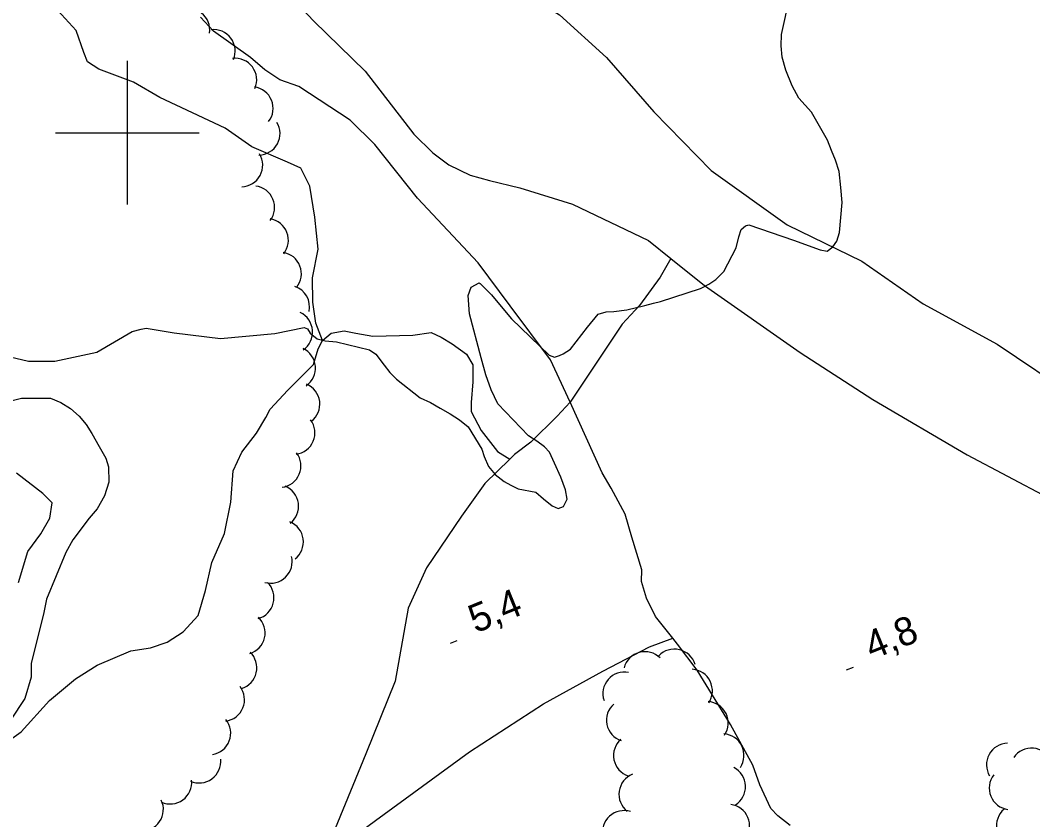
# Model space of a CAD drawing. Extents: x 362852 to 366875, y 5563573 to 5566479.
# Drawn here: x 363585.1 to 363726, y 5565104.4 to 5565215.6 of the extents above; entities that cross this region are included whole.
import ezdxf

# ---------------------------------------------------------------- set-up
doc = ezdxf.new("R2010")
doc.units = 0
for name, color, linetype in [('Niveau 2', 7, 'Continuous'), ('Niveau 22', 7, 'Continuous'), ('Niveau 3', 7, 'Continuous'), ('Niveau 44', 7, 'Continuous'), ('Niveau 61', 7, 'Continuous')]:
    doc.layers.add(name, color=color, linetype=linetype)

msp = doc.modelspace()

# ---------------------------------------------------------------- linework, layer by layer
at = {"layer": 'Niveau 2'}
msp.add_line((363648.98, 5565179.12), (363649.08, 5565179.01), dxfattribs=at)
for points in [[(363649.08, 5565179.01), (363649.51, 5565178.58), (363650.67, 5565177.43), (363652.25, 5565175.56), (363653.46, 5565174.11), (363658.72, 5565169.05), (363659.46, 5565168.78), (363660.12, 5565168.99), (363660.66, 5565169.21), (363661.69, 5565169.89), (363664.02, 5565172.92), (363665.53, 5565174.73), (363666.65, 5565175.06), (363667.69, 5565175.12), (363669.52, 5565175.37), (363672.03, 5565175.96), (363673.22, 5565176.26), (363674.18, 5565176.52), (363679.76, 5565178.31), (363680.9, 5565178.91), (363681.88, 5565179.56), (363682.98, 5565180.7), (363684.7, 5565183.98), (363685.07, 5565185.52), (363685.41, 5565186.54), (363686.02, 5565187.04), (363686.47, 5565187.16), (363692.7, 5565185.07), (363696.39, 5565183.69), (363697.39, 5565183.54), (363698.16, 5565184.11), (363698.71, 5565184.9), (363699.09, 5565186.12), (363699.45, 5565190.29), (363699.29, 5565192.36), (363699.06, 5565194.59), (363698.53, 5565196.2), (363697.98, 5565197.54), (363697.41, 5565198.94), (363695.18, 5565202.86), (363693.46, 5565204.79), (363692.49, 5565206.54), (363691.61, 5565208.69), (363691.13, 5565210.5), (363690.98, 5565212.07), (363691.02, 5565213.66), (363692.17, 5565218.94)], [(363657.9, 5565149.05), (363659.1, 5565148.1), (363659.95, 5565147.7), (363660.7, 5565148.01), (363661.22, 5565149.03), (363660.95, 5565150.31), (363660.3, 5565152.05), (363659.43, 5565154.02), (363658.74, 5565155.55), (363658.07, 5565156.28), (363656.99, 5565157.09), (363655.82, 5565157.81), (363651.55, 5565162.27), (363650.63, 5565164.22), (363649.9, 5565166.31), (363649.25, 5565168.67), (363647.62, 5565174.79), (363647.45, 5565177.36), (363647.84, 5565178.53), (363648.98, 5565179.12)], [(363580.33, 5565169.62), (363586.23, 5565168.22), (363589.93, 5565168.21), (363595.78, 5565169.47), (363600.7, 5565172.35), (363601.94, 5565172.68), (363602.64, 5565172.79), (363606.53, 5565172.17), (363612.99, 5565171.38), (363620.52, 5565172.08), (363624.63, 5565172.89), (363625.09, 5565172.7), (363625.46, 5565172.1), (363626.41, 5565171.3), (363627.51, 5565171.06), (363629.13, 5565170.91), (363633.72, 5565169.78), (363634.59, 5565169.19), (363635.72, 5565167.64), (363636.51, 5565166.65), (363637.45, 5565165.72), (363640.76, 5565163.12), (363642.17, 5565162.44), (363643.54, 5565161.68), (363644.93, 5565160.87), (363646.2, 5565160.07), (363647.42, 5565159.07), (363649.32, 5565155.96), (363649.66, 5565154.97), (363650.24, 5565153.57), (363651.19, 5565152.45), (363652.42, 5565151.45), (363653.37, 5565150.96), (363654.39, 5565150.44), (363656.83, 5565149.99), (363657.9, 5565149.05)], [(363583.96, 5565162.75), (363585.27, 5565163.05), (363589.32, 5565163.06), (363590.75, 5565162.48), (363592.12, 5565161.61), (363593.31, 5565160.55), (363594.29, 5565159.4), (363595.06, 5565158.16), (363596.08, 5565156.34), (363597.01, 5565154.73), (363597.39, 5565153.52), (363597.41, 5565151.4), (363596.84, 5565149.47), (363595.79, 5565147.66), (363594.7, 5565146.39), (363592.41, 5565143.37), (363591.47, 5565141.6), (363588.77, 5565135.09), (363588.32, 5565133.03), (363586.63, 5565126.2), (363586.63, 5565124.26), (363585.76, 5565121.27), (363581.73, 5565115.27)], [(363584.86, 5565137.41), (363586.18, 5565141.71), (363587.99, 5565144.21), (363589.21, 5565146.35), (363589.56, 5565148.49), (363588.26, 5565149.82), (363584.58, 5565152.64)]]:
    msp.add_lwpolyline(points, dxfattribs=at)
at = {"layer": 'Niveau 22'}
for points in [[(363599.43, 5565235.69), (363606.13, 5565233.86), (363608.72, 5565232.85), (363612.23, 5565231.48), (363621.71, 5565228.34), (363631.41, 5565226.5), (363642.07, 5565225.71), (363646.36, 5565224.84), (363652.48, 5565221.2), (363660.12, 5565216.42), (363666.68, 5565210.45), (363673.26, 5565202.92), (363681.22, 5565194.76), (363691.82, 5565187.18), (363702.2, 5565182.11), (363710.74, 5565176.19), (363721.02, 5565170.59), (363731.95, 5565163.23)], [(363608.72, 5565232.85), (363614.38, 5565228.22), (363618.56, 5565223.35), (363625.95, 5565215.52), (363633.12, 5565208.54), (363639.88, 5565199.78), (363642.5, 5565197.21), (363644.74, 5565195.55), (363647.72, 5565194.07), (363650.4, 5565193.35), (363654.61, 5565192.34), (363661.93, 5565190.06), (363672.5, 5565185), (363675.63, 5565182.5), (363680.31, 5565178.76), (363693.61, 5565169.44), (363703.72, 5565162.88), (363716.86, 5565155.17), (363728.1, 5565149.24), (363741.4, 5565141.73), (363754.19, 5565133.95), (363765.74, 5565127.4), (363771.92, 5565125.92)], [(363627.16, 5565171.09), (363626.23, 5565173.49), (363625.81, 5565176.42), (363625.75, 5565179.82), (363626.58, 5565183.8), (363626.1, 5565188.23), (363625.4, 5565192.57), (363624.15, 5565195.07), (363622.31, 5565195.89), (363617.35, 5565198.02), (363613.62, 5565200.63), (363604.51, 5565204.9), (363600.88, 5565207.02), (363596.03, 5565208.84), (363594.47, 5565209.87), (363593.94, 5565211.15), (363592.9, 5565214.21), (363589.84, 5565217.55)], [(363692.24, 5565103.6), (363690.5, 5565104.95), (363689.52, 5565105.99), (363687.99, 5565109.25), (363687.06, 5565112), (363683.92, 5565117.68), (363679.29, 5565125.21), (363676.56, 5565128.84), (363675.9, 5565129.66), (363673.49, 5565132.68), (363672.25, 5565135.25), (363671.56, 5565137.54), (363671.58, 5565139.18), (363670.22, 5565143.73), (363669.29, 5565146.93), (363667.31, 5565150.56), (363666.08, 5565152.67), (363661.62, 5565162.5), (363658.89, 5565168.41), (363653.27, 5565175.89), (363648.82, 5565181.9), (363640.4, 5565190.87), (363634.46, 5565198.35), (363631.01, 5565201.76), (363623.85, 5565206.41), (363621.22, 5565207.34), (363619.14, 5565208.75), (363617.13, 5565210.44), (363612, 5565214.11), (363610.2, 5565216.08)], [(363675.63, 5565182.5), (363674.16, 5565179.89), (363671.26, 5565175.95), (363668.87, 5565173.38), (363661.62, 5565162.5), (363659.8, 5565160.54), (363656.15, 5565156.95), (363653.86, 5565155.23), (363653.21, 5565154.58), (363649.75, 5565151.17), (363646.51, 5565146.64), (363641.63, 5565139.47), (363639.06, 5565133.85), (363637.29, 5565123.67), (363633.17, 5565113.59), (363628.18, 5565101.39)], [(363578.06, 5565111.52), (363585.21, 5565116.62), (363589.17, 5565120.98), (363592.81, 5565124.03), (363595.82, 5565125.9), (363600.48, 5565127.89), (363603.22, 5565128.33), (363605.57, 5565129.13), (363607.79, 5565130.56), (363609.88, 5565132.81), (363610.89, 5565136.31), (363611.77, 5565140.18), (363613.51, 5565144.22), (363614.41, 5565148.59), (363614.74, 5565152.97), (363615.93, 5565155.57), (363617.98, 5565158.19), (363619.28, 5565160.36), (363619.86, 5565161.54), (363622.34, 5565164.19), (363625.89, 5565167.74), (363626.57, 5565169.91), (363627.16, 5565171.09), (363628.36, 5565172.13), (363630.18, 5565172.42), (363631.82, 5565172.09), (363634.18, 5565171.67), (363639.74, 5565171.84), (363642.28, 5565172.2), (363643.67, 5565171.57), (363645.18, 5565170.62), (363647.21, 5565169.19), (363648.06, 5565167.72), (363648.09, 5565165.34), (363647.83, 5565162.47), (363647.84, 5565161.22), (363649.24, 5565158.55), (363651.49, 5565155.64), (363653.21, 5565154.58)], [(363627.11, 5565098.82), (363634.54, 5565104.31), (363647.61, 5565113.86), (363657.93, 5565120.54), (363666.15, 5565125.08), (363672.65, 5565128.46), (363675.9, 5565129.66)]]:
    msp.add_lwpolyline(points, dxfattribs=at)
at = {"layer": 'Niveau 3'}
for p, q in [((363644.96, 5565128.96), (363645.92, 5565129.35)), ((363700.09, 5565125.26), (363701.05, 5565125.65))]:
    msp.add_line(p, q, dxfattribs=at)
at = {"layer": 'Niveau 44'}
for centre, start, end in [((363608.48, 5565214.28), 351.9794, 111.9574), ((363612.01, 5565211.35), 336.836, 96.8139), ((363615.01, 5565207.35), 336.836, 96.8139), ((363617.29, 5565203.38), 322.2704, 82.2483), ((363618.25, 5565199.88), 271.3087, 31.2867), ((363615.85, 5565195.49), 271.3087, 31.2867), ((363617.5, 5565189.59), 323.0202, 82.9982), ((363619.42, 5565185.03), 321.1774, 81.1553), ((363621.23, 5565180.37), 321.1774, 81.1553), ((363622.36, 5565175.77), 347.3274, 71.4457), ((363622.78, 5565172.26), 304.6549, 64.6328), ((363623.18, 5565167.27), 304.6549, 64.6328), ((363623.79, 5565162.24), 307.2206, 67.1985), ((363623.11, 5565158.25), 277.0614, 37.0393), ((363621.16, 5565153.65), 277.0614, 37.0393), ((363620.83, 5565148.03), 307.784, 67.7619), ((363621.5, 5565143.07), 307.784, 67.7619), ((363619.94, 5565140.32), 254.2098, 14.1878), ((363617.41, 5565135.29), 285.3894, 45.3673), ((363616.18, 5565130.4), 286.7764, 46.7543), ((363615.03, 5565125.54), 286.7764, 46.7543), ((363672.02, 5565124.79), 45.2149, 165.1929), ((363676.12, 5565125.15), 16.6821, 136.66), ((363669.17, 5565121.97), 79.0496, 199.0276), ((363678.41, 5565122.35), 326.0805, 86.0584), ((363613.31, 5565121.11), 277.5598, 37.5377), ((363680.61, 5565117.86), 326.0805, 86.0584), ((363669.67, 5565118.26), 131.4344, 251.4124), ((363611.39, 5565116.46), 278.8318, 38.8097), ((363670.66, 5565113.36), 131.4344, 251.4124), ((363682.81, 5565113.36), 326.0805, 86.0584), ((363722.55, 5565112.06), 91.4109, 211.3888), ((363725.81, 5565111.37), 25.0468, 145.0248), ((363610.01, 5565112.53), 245.983, 5.9609), ((363683.01, 5565109.01), 302.2912, 62.2692), ((363605.97, 5565109.6), 245.983, 5.9609), ((363671.41, 5565107.95), 111.912, 231.89), ((363722.93, 5565108.81), 142.2481, 262.2261), ((363602.02, 5565105.85), 265.6859, 25.6639), ((363669.12, 5565102.68), 72.1903, 192.1683), ((363683.59, 5565103.55), 322.9692, 82.9472), ((363723.93, 5565103.59), 130.2665, 250.2444)]:
    msp.add_arc(centre, 3, start, end, dxfattribs=at)
at = {"layer": 'Niveau 61'}
for p, q in [((363600, 5565210), (363600, 5565190)), ((363590, 5565200), (363610, 5565200))]:
    msp.add_line(p, q, dxfattribs=at)

# ---------------------------------------------------------------- texts
at = {"layer": 'Niveau 3'}
for s, p in [('5,4  ', (363648.47, 5565130.32)), ('4,8  ', (363703.6, 5565126.62))]:
    msp.add_text(s, height=3.93, rotation=22.09, dxfattribs=at).set_placement(p)

doc.saveas('drawing.dxf')
